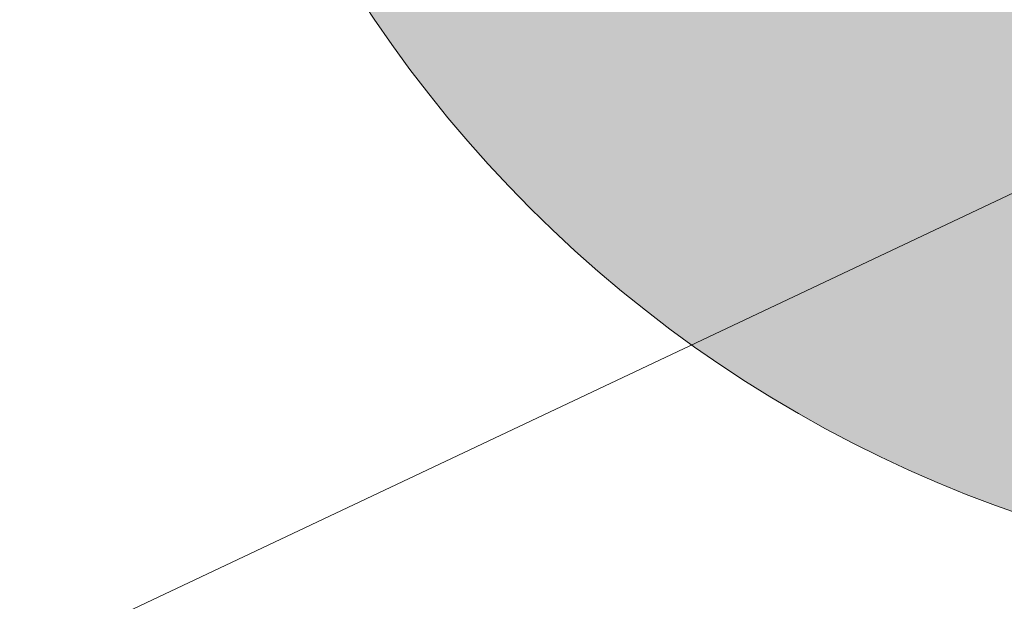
# Model space of a CAD drawing. Header units: metres. Extents: x 163628 to 167676, y 402708 to 405373.
# Tile 794 of 1056: x 166431.715 to 166433.254, y 404384.774 to 404385.684. Entities that reach past the tile are written whole.
import ezdxf

# ---------------------------------------------------------------- set-up
doc = ezdxf.new("R2010")
doc.units = ezdxf.units.M
doc.layers.get('0').update_dxf_attribs({"lineweight": 25})
for name, color, linetype, lineweight in [('X-CA190022.004-UO-BGT_Ondergrond$0$GE_479_BTDGroenvoorziening_grasenkruida_GEM', 253, 'Continuous', 9), ('X-CA190022.004-UO-BGT_Ondergrond$0$GE_541_OWTOever_slootkant_Vlak_GEM', 253, 'Continuous', 9), ('X-CA190022.004-UO-DWM_Beplanting$0$B-WE-GR-BOOM-S AFKOMSTIG UIT BGT', 252, 'Continuous', 0)]:
    doc.layers.add(name, color=color, linetype=linetype, lineweight=lineweight)
doc.layers.add('X-CA190022.004-UO-DWM_Beplanting$0$B-WE-GR-BOOM-S AFKOMSTIG UIT BOMENBESTAND GEMEENTE', color=252, linetype='Continuous')

# ---------------------------------------------------------------- blocks, each defined once
blk = doc.blocks.new('X-CA190022.004-UO-DWM_Beplanting$0$SGR-BOOM_01-SO')
at = {"color": 0, "linetype": 'ByBlock', "lineweight": 18}
blk.add_circle((0, 0), 2, dxfattribs=at)
blk = doc.blocks.new('X-CA190022.004-UO-DWM_Beplanting$0$IMGEOBoom')
at = {"transparency": 33554457}
h = blk.add_hatch(color=256, dxfattribs=at)
h.dxf.hatch_style = 1
edge = h.paths.add_edge_path()
edge.add_arc((0, 0), 100, 0, 360)
edge = h.paths.add_edge_path(flags=17)
edge.add_arc((0, 0), 12.5, 0, 360)
at = {"xscale": 50, "yscale": 50, "zscale": 50}
blk.add_blockref('X-CA190022.004-UO-DWM_Beplanting$0$SGR-BOOM_01-SO', (0, 0), dxfattribs=at)

msp = doc.modelspace()

# ---------------------------------------------------------------- linework, layer by layer
at = {"layer": 'X-CA190022.004-UO-BGT_Ondergrond$0$GE_479_BTDGroenvoorziening_grasenkruida_GEM', "flags": 128}
msp.add_lwpolyline([(166336.177, 404338.347), (166362.282, 404350.81), (166382.869, 404360.584), (166402.268, 404370.292), (166431.523, 404384.588), (166454.942, 404395.665), (166474.552, 404405.1), (166493.316, 404414.196), (166508.664, 404421.261), (166516.137, 404424.067), (166517.818, 404424.526), (166518.436, 404424.629), (166518.914, 404424.318), (166519.302, 404423.699), (166519.584, 404423.052), (166519.805, 404422.274), (166519.854, 404421.567), (166519.784, 404420.961), (166519.601, 404420.495), (166518.805, 404419.445), (166245.53, 404287.59)], dxfattribs=at)
at = {"layer": 'X-CA190022.004-UO-BGT_Ondergrond$0$GE_541_OWTOever_slootkant_Vlak_GEM', "flags": 128}
msp.add_lwpolyline([(166336.177, 404338.347), (166362.282, 404350.81), (166382.869, 404360.584), (166402.268, 404370.292), (166431.523, 404384.588), (166454.942, 404395.665), (166474.552, 404405.1), (166493.316, 404414.196), (166508.664, 404421.261), (166516.137, 404424.067), (166517.818, 404424.526), (166518.436, 404424.629), (166518.914, 404424.318), (166519.302, 404423.699), (166519.584, 404423.052), (166519.805, 404422.274), (166519.854, 404421.567), (166519.784, 404420.961), (166519.601, 404420.495), (166518.805, 404419.445)], dxfattribs=at)

# ---------------------------------------------------------------- block references
at = {"layer": 'X-CA190022.004-UO-DWM_Beplanting$0$B-WE-GR-BOOM-S AFKOMSTIG UIT BGT', "xscale": 0.02, "yscale": 0.02, "zscale": 0.02}
msp.add_blockref('X-CA190022.004-UO-DWM_Beplanting$0$IMGEOBoom', (166433.928, 404386.803), dxfattribs=at)
at = {"layer": 'X-CA190022.004-UO-DWM_Beplanting$0$B-WE-GR-BOOM-S AFKOMSTIG UIT BOMENBESTAND GEMEENTE', "xscale": 0.02, "yscale": 0.02, "zscale": 0.02}
msp.add_blockref('X-CA190022.004-UO-DWM_Beplanting$0$IMGEOBoom', (166433.928, 404386.803), dxfattribs=at)

doc.saveas('drawing.dxf')
